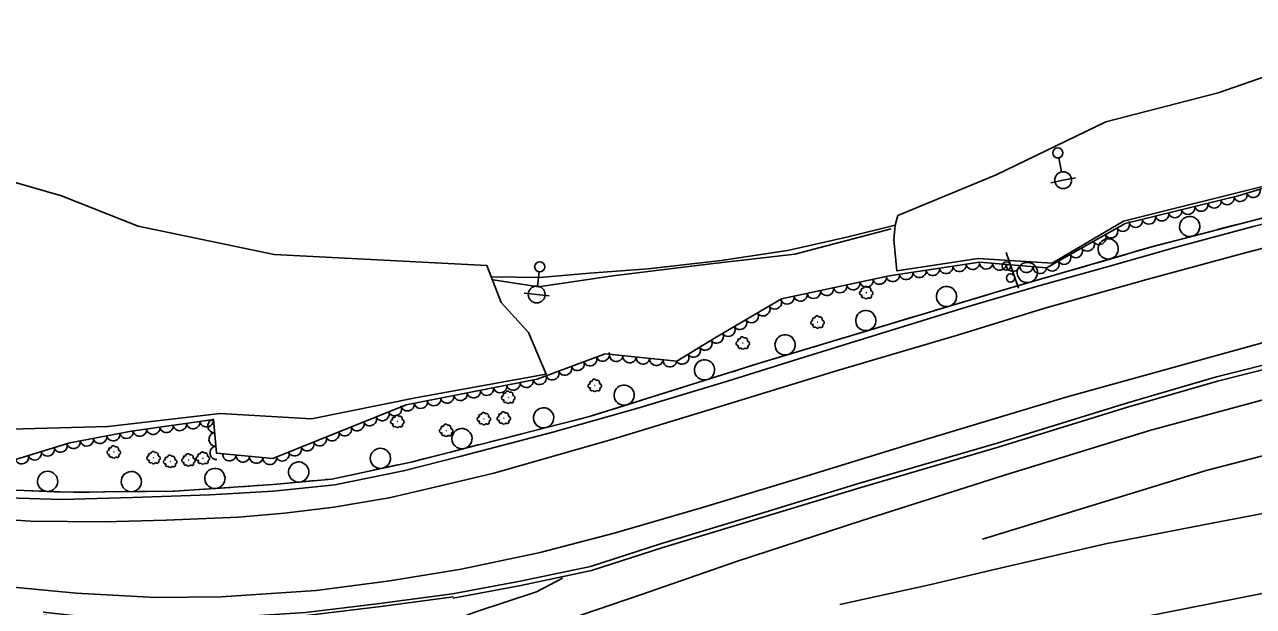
# Model space of a CAD drawing. Extents: x 1746719 to 1766531, y 631721 to 662391.
# Drawn here: x 1755932.2 to 1756296.8, y 647698.7 to 647871.4 of the extents above; entities that cross this region are included whole.
import ezdxf

# ---------------------------------------------------------------- set-up
doc = ezdxf.new("R2010")
doc.units = 0
for name, color, linetype in [('SURVEY - AERIAL SURVEY - Photo Control - Points - Elevations', 7, 'Continuous'), ('SURVEY - AERIAL SURVEY - Photo Control - Points - Locators', 7, 'Continuous'), ('SURVEY - AERIAL SURVEY - Photo Control - Points - Numbers', 7, 'Continuous'), ('SURVEY - AERIAL SURVEY - Photo Control with Text', 7, 'Continuous'), ('SURVEY - CENTERLINE - Existing Roads - Development', 7, 'Continuous'), ('SURVEY - CONTROL - Grid', 7, 'Continuous')]:
    doc.layers.add(name, color=color, linetype=linetype)

msp = doc.modelspace()

# ---------------------------------------------------------------- linework, layer by layer
at = {"layer": 'SURVEY - AERIAL SURVEY - Photo Control - Points - Elevations'}
for points in [[(1755954.72, 647648.3), (1755989.22, 647660.43), (1756026.6, 647672.3), (1756054.68, 647681.87), (1756083.92, 647691.55), (1756115.23, 647702.26), (1756143.43, 647711.99), (1756180.73, 647724.19), (1756222.98, 647737.63), (1756266.35, 647751), (1756305.16, 647761.46), (1756339.73, 647770.01), (1756374.54, 647777.65), (1756406.28, 647784.48), (1756443.57, 647792.2), (1756489.44, 647801.49), (1756526.98, 647809.31), (1756571.08, 647819.16), (1756597.91, 647824.93), (1756633.03, 647831.55), (1756667.53, 647838.51)], [(1756669.94, 647823.88), (1756628.92, 647815.29), (1756588.12, 647806.94), (1756550.01, 647799.05), (1756511.71, 647791.1), (1756477.6, 647784.02), (1756430.1, 647773.84), (1756390.31, 647765.71), (1756338.92, 647753.55), (1756282.84, 647739.02), (1756216.4, 647718.68)], [(1755923.9, 647731.01), (1755943.14, 647730.41), (1755964.34, 647731.01), (1755987.17, 647731.81), (1756005.95, 647732.9), (1756024.27, 647734.77), (1756044.67, 647738.9), (1756061.33, 647743.17), (1756088.93, 647750.41), (1756114.17, 647757.48), (1756140.77, 647765.5), (1756161.9, 647772.15), (1756185.25, 647779.39), (1756211.58, 647787.46), (1756233.16, 647793.79), (1756252.74, 647799.22), (1756274.29, 647805.38), (1756296.77, 647811.42), (1756319.71, 647817.23)], [(1756326.85, 647812.1), (1756293.29, 647803.31), (1756265.17, 647795.72), (1756234.9, 647787.2), (1756209.04, 647779.23), (1756173.43, 647768.72), (1756137.57, 647757.67), (1756105.73, 647748.06), (1756071.48, 647738.26), (1756055.59, 647734.44), (1756040.43, 647730.89), (1756024, 647728.17), (1756009.35, 647726.36), (1755995.64, 647725.2), (1755974.2, 647724.28), (1755955.85, 647723.79), (1755933.94, 647724.01), (1755909.21, 647725.62)], [(1756190.52, 647811.8), (1756176.58, 647808.4), (1756158.54, 647804.34), (1756138.85, 647801.31), (1756117.27, 647798.9), (1756099.82, 647797.56), (1756085.09, 647796.32), (1756070.99, 647796.51), (1756070.78, 647796.51)], [(1755924.62, 647704.8), (1755947.5, 647702.61), (1755971, 647701.32), (1755990.58, 647701.58), (1756018.73, 647703.4), (1756040.59, 647706.31), (1756061.71, 647709.71), (1756085.15, 647714.7), (1756107.16, 647720.4), (1756133.37, 647728.08), (1756164.1, 647737.38), (1756195.23, 647746.89), (1756241.56, 647760.9), (1756277.68, 647770.9), (1756299.81, 647777)], [(1756219.56, 647709.58), (1756252.91, 647717.21), (1756285.09, 647723.51), (1756322.45, 647730.58), (1756360.84, 647736.82), (1756400.5, 647742.69), (1756434.81, 647747.67), (1756465.37, 647751.38), (1756495.25, 647754.62), (1756527.24, 647757.61), (1756556.58, 647759.95), (1756588.15, 647761.96), (1756616.62, 647763.55), (1756648.6, 647764.76), (1756685.12, 647766.08)], [(1756688.12, 647743.29), (1756642.82, 647741.72), (1756590.89, 647738.99), (1756584.86, 647738.56), (1756557.53, 647736.67), (1756521.55, 647733.87), (1756481.84, 647729.89), (1756443.1, 647725.5), (1756408.28, 647720.79), (1756372.69, 647715.32), (1756344.69, 647710.9), (1756306.43, 647703.9), (1756263.32, 647695.43), (1756225.94, 647687.26), (1756191.55, 647678.91), (1756164.17, 647672.37), (1756126.84, 647663), (1756098.19, 647655.28), (1756048.63, 647640.13), (1755998.03, 647624.58), (1755940.35, 647607.09), (1755909.06, 647591.76), (1755887.54, 647581.07)], [(1756091.77, 647707.05), (1756084.15, 647702.97), (1756066.08, 647697.04), (1756030.39, 647683.71), (1755987.24, 647668.56), (1755948.58, 647654.5), (1755910.34, 647639.95), (1755882.03, 647629.6), (1755870.9, 647625.35), (1755862.91, 647622.49), (1755858.65, 647638.01), (1755848.97, 647656.36), (1755829.38, 647685.89), (1755804.13, 647717.01), (1755787.2, 647734.01), (1755782.62, 647738.66)], [(1756174.1, 647699.26), (1756200.71, 647705.12), (1756219.56, 647709.58)]]:
    msp.add_lwpolyline(points, dxfattribs=at)
at = {"layer": 'SURVEY - AERIAL SURVEY - Photo Control - Points - Locators'}
for points in [[(1756191.29, 647814.72), (1756220.51, 647826.78), (1756253.02, 647842.48), (1756286.41, 647851.07), (1756344.79, 647871.35)], [(1755916.35, 647828.24), (1755943.19, 647820.52), (1755965.87, 647811.56), (1756006.3, 647803.15), (1756069.41, 647799.82), (1756073.6, 647788.89), (1756081.74, 647779.97), (1756086.94, 647767.56), (1756048.7, 647760.66), (1756017.34, 647754.39), (1755990.19, 647755.95), (1755957.04, 647752.08), (1755920.7, 647751.04)], [(1756303.11, 647824.18), (1756258.25, 647812.97), (1756237.15, 647800.55), (1756215.18, 647801.97), (1756191.03, 647798.26), (1756190.17, 647807.47), (1756190.52, 647811.8), (1756191.29, 647814.72)]]:
    msp.add_lwpolyline(points, dxfattribs=at)
at = {"layer": 'SURVEY - AERIAL SURVEY - Photo Control - Points - Numbers'}
for points in [[(1756059.18, 647702.43), (1756079.23, 647706.17), (1756100.13, 647710.58), (1756120.91, 647717.29), (1756149.35, 647725.88), (1756179.66, 647735.12), (1756220.78, 647747.17), (1756259.16, 647759.04), (1756285.91, 647766.84), (1756307.5, 647772.27), (1756325.44, 647777.04), (1756342.84, 647781.04), (1756364.84, 647785.97), (1756395.33, 647792.26), (1756426.65, 647798.8), (1756451.99, 647804.26), (1756486.42, 647811.32), (1756522.8, 647819.26), (1756539.74, 647822.8), (1756539.91, 647822.85)], [(1756059.38, 647701.14), (1756079.46, 647704.89), (1756100.47, 647709.32), (1756121.3, 647716.05), (1756149.73, 647724.63), (1756180.02, 647733.88), (1756221.14, 647745.92), (1756259.52, 647757.79), (1756286.22, 647765.58), (1756307.79, 647771), (1756325.72, 647775.76), (1756343.09, 647779.76), (1756365.07, 647784.69), (1756395.53, 647790.97), (1756426.86, 647797.52), (1756452.2, 647802.97), (1756486.64, 647810.04), (1756523.03, 647817.98), (1756540.02, 647821.53), (1756540.24, 647821.59)], [(1756312.65, 647817.39), (1756266.31, 647805.31), (1756221.82, 647792.33), (1756182.88, 647780.7), (1756150.91, 647771.08), (1756099.81, 647755.02), (1756047.27, 647741.62), (1756023.4, 647736.48), (1756005.99, 647734.86), (1755976.66, 647732.84), (1755945.14, 647732.56), (1755921.57, 647733.5), (1755903.16, 647735.35), (1755886.15, 647737.64), (1755863.47, 647743.12), (1755836.55, 647750.17), (1755799.48, 647761.67), (1755767.19, 647771.59), (1755727.39, 647785.14), (1755687.49, 647799.63), (1755668.54, 647807.22)], [(1756290.74, 647811.68), (1756286.19, 647810.49)], [(1756295.29, 647812.86), (1756290.74, 647811.68)], [(1756271.1, 647806.55), (1756266.55, 647805.37)], [(1756283.1, 647809.68), (1756274.2, 647807.36)], [(1756258.97, 647803.16), (1756250.13, 647800.59)], [(1756266.55, 647805.37), (1756266.31, 647805.31), (1756262.04, 647804.06)], [(1756247.06, 647799.69), (1756242.55, 647798.38)], [(1756234.97, 647796.16), (1756226.13, 647793.59)], [(1756242.55, 647798.38), (1756238.04, 647797.06)], [(1756223.06, 647792.69), (1756221.82, 647792.33), (1756218.55, 647791.35)], [(1756210.99, 647789.09), (1756202.17, 647786.46)], [(1756218.55, 647791.35), (1756214.05, 647790.01)], [(1756199.1, 647785.55), (1756194.6, 647784.2)], [(1756187.03, 647781.94), (1756182.88, 647780.7), (1756178.22, 647779.3)], [(1756194.6, 647784.2), (1756190.1, 647782.85)], [(1756175.16, 647778.37), (1756170.65, 647777.02)], [(1756163.09, 647774.74), (1756154.28, 647772.09)], [(1756170.65, 647777.02), (1756166.15, 647775.67)], [(1756151.22, 647771.17), (1756150.91, 647771.08), (1756146.73, 647769.76)], [(1756139.19, 647767.4), (1756130.42, 647764.64)], [(1756146.73, 647769.76), (1756142.25, 647768.35)], [(1756127.36, 647763.68), (1756122.88, 647762.27)], [(1756115.34, 647759.9), (1756106.56, 647757.15)], [(1756122.88, 647762.27), (1756118.4, 647760.86)], [(1756103.51, 647756.19), (1756099.81, 647755.02), (1756099.02, 647754.82)], [(1756091.36, 647752.87), (1756082.45, 647750.59)], [(1756099.02, 647754.82), (1756094.46, 647753.66)], [(1756074.79, 647748.64), (1756070.24, 647747.48)], [(1756079.35, 647749.8), (1756074.79, 647748.64)], [(1756067.14, 647746.69), (1756058.22, 647744.41)], [(1756042.88, 647740.67), (1756033.88, 647738.73)], [(1756050.57, 647742.46), (1756047.27, 647741.62), (1756046, 647741.34)], [(1756055.12, 647743.62), (1756050.57, 647742.46)], [(1756026.16, 647737.07), (1756023.4, 647736.48), (1756021.53, 647736.31)], [(1756030.75, 647738.06), (1756026.16, 647737.07)], [(1755993.43, 647733.99), (1755984.25, 647733.36)], [(1756001.31, 647734.54), (1755996.62, 647734.21)], [(1756006, 647734.86), (1756005.99, 647734.86), (1756001.31, 647734.54)], [(1756018.34, 647736.01), (1756009.18, 647735.16)], [(1755943.47, 647732.62), (1755934.28, 647732.99)], [(1755951.37, 647732.61), (1755946.67, 647732.57)], [(1755956.07, 647732.66), (1755951.37, 647732.61)], [(1755968.47, 647732.77), (1755959.27, 647732.69)], [(1755976.37, 647732.84), (1755971.67, 647732.8)], [(1755981.05, 647733.14), (1755976.66, 647732.84), (1755976.37, 647732.84)], [(1755937.76, 647696.95), (1755952.7, 647695.32), (1755964.7, 647694.93), (1755988.2, 647695.1), (1756015.52, 647696.89), (1756036.85, 647699.43), (1756059.18, 647702.43)], [(1755937.88, 647696.09), (1755952.83, 647694.46), (1755964.87, 647694.06), (1755988.4, 647694.24), (1756015.76, 647696.03), (1756037.11, 647698.58), (1756059.45, 647701.57)]]:
    msp.add_lwpolyline(points, dxfattribs=at)
for centre, start, end in [((1756277.93, 647811.44), 37.8851, 37.8711), ((1756253.75, 647804.77), 39.5289, 39.5149), ((1756229.75, 647797.77), 39.5289, 39.5149), ((1756205.76, 647790.66), 39.8964, 39.8824), ((1756181.8, 647783.51), 40.0202, 40.0062), ((1756157.86, 647776.3), 40.0202, 40.0062), ((1756133.95, 647768.89), 40.7072, 40.6932), ((1756110.1, 647761.4), 40.7072, 40.6932), ((1756086.21, 647754.65), 37.5864, 37.5724), ((1756061.98, 647748.47), 37.5864, 37.5724), ((1756037.79, 647742.64), 35.4087, 35.3947), ((1756013.53, 647738.57), 28.5881, 28.5741), ((1755939.04, 647735.8), 20.9869, 20.9729), ((1755963.88, 647735.73), 23.7864, 23.7725), ((1755988.68, 647736.67), 27.2042, 27.1902)]:
    msp.add_arc(centre, 3, start, end, dxfattribs=at)
at = {"layer": 'SURVEY - AERIAL SURVEY - Photo Control with Text'}
for points in [[(1756318.41, 647828.45), (1756292.28, 647820.53), (1756258.82, 647812.28), (1756235.43, 647799.14), (1756215.58, 647800.85), (1756188.75, 647796.77), (1756156.78, 647789.93), (1756137.43, 647778.56), (1756125.72, 647771.45), (1756104.49, 647773.6), (1756084.3, 647766.13), (1756045.41, 647758.48), (1756019.57, 647748.13), (1756005.87, 647742.57), (1755989.14, 647744.12), (1755988.29, 647754.11), (1755963.92, 647750.71), (1755945.65, 647747.19), (1755925.68, 647741.11)], [(1756071.2, 647795.64), (1756084.71, 647793.51), (1756106.77, 647796.78), (1756134.9, 647800.21), (1756160.71, 647803.2), (1756189.36, 647810.7)]]:
    msp.add_lwpolyline(points, dxfattribs=at)
for centre in [(1756181.98, 647791.79), (1756167.55, 647783.03), (1756145.35, 647776.81), (1756101.44, 647764.23), (1756075.76, 647760.71), (1756042.87, 647753.54), (1756068.55, 647754.36), (1756074.44, 647754.55), (1756057.34, 647750.9), (1755958.71, 647744.49), (1755970.52, 647742.8), (1755975.44, 647741.71), (1755980.87, 647742.12), (1755985.13, 647742.65)]:
    msp.add_circle(centre, 0.022, dxfattribs=at)
for centre, radius, start, end in [((1756180.57, 647791.71), 0.629, 89.5484, 282.9681), ((1756180.86, 647792.66), 0.433, 49.5277, 228.2734), ((1756181.77, 647793.03), 0.631, 27.4116, 184.2005), ((1756182.62, 647792.67), 0.719, 336.4643, 113.9885), ((1756183.2, 647791.67), 0.714, 287.3601, 83.1986), ((1756181.03, 647790.74), 0.479, 132.1671, 309.4862), ((1756181.94, 647790.68), 0.679, 207.4541, 334.2998), ((1756182.97, 647790.71), 0.527, 217.613, 32.6133), ((1756167.34, 647784.27), 0.631, 27.4116, 184.2005), ((1756168.19, 647783.91), 0.719, 336.4643, 113.9885), ((1756166.14, 647782.95), 0.629, 89.5484, 282.9681), ((1756166.43, 647783.9), 0.433, 49.5277, 228.2734), ((1756166.6, 647781.98), 0.479, 132.1671, 309.4862), ((1756167.51, 647781.92), 0.679, 207.4541, 334.2998), ((1756168.54, 647781.95), 0.527, 217.613, 32.6133), ((1756168.77, 647782.91), 0.714, 287.3601, 83.1986), ((1756143.94, 647776.72), 0.629, 89.5484, 282.9681), ((1756144.23, 647777.68), 0.433, 49.5277, 228.2734), ((1756145.14, 647778.05), 0.631, 27.4116, 184.2005), ((1756145.99, 647777.69), 0.719, 336.4643, 113.9885), ((1756146.57, 647776.69), 0.714, 287.3601, 83.1986), ((1756144.4, 647775.75), 0.479, 132.1671, 309.4862), ((1756145.31, 647775.7), 0.679, 207.4541, 334.2998), ((1756146.34, 647775.72), 0.527, 217.613, 32.6133), ((1756075.55, 647761.95), 0.631, 27.4116, 184.2005), ((1756100.02, 647764.14), 0.629, 89.5484, 282.9681), ((1756100.32, 647765.09), 0.433, 49.5277, 228.2734), ((1756100.49, 647763.17), 0.479, 132.1671, 309.4862), ((1756101.23, 647765.47), 0.631, 27.4116, 184.2005), ((1756101.39, 647763.12), 0.679, 207.4541, 334.2998), ((1756102.08, 647765.11), 0.719, 336.4643, 113.9885), ((1756102.42, 647763.14), 0.527, 217.613, 32.6133), ((1756102.65, 647764.11), 0.714, 287.3601, 83.1986), ((1756074.35, 647760.62), 0.629, 89.5484, 282.9681), ((1756074.64, 647761.58), 0.433, 49.5277, 228.2734), ((1756074.81, 647759.65), 0.479, 132.1671, 309.4862), ((1756075.72, 647759.6), 0.679, 207.4541, 334.2998), ((1756076.4, 647761.59), 0.719, 336.4643, 113.9885), ((1756076.75, 647759.62), 0.527, 217.613, 32.6133), ((1756076.98, 647760.59), 0.714, 287.3601, 83.1986), ((1756042.66, 647754.78), 0.631, 27.4116, 184.2005), ((1756067.43, 647755.23), 0.433, 49.5277, 228.2734), ((1756068.34, 647755.6), 0.631, 27.4116, 184.2005), ((1756069.19, 647755.24), 0.719, 336.4643, 113.9885), ((1756073.32, 647755.42), 0.433, 49.5277, 228.2734), ((1756074.23, 647755.79), 0.631, 27.4116, 184.2005), ((1756075.08, 647755.43), 0.719, 336.4643, 113.9885), ((1756041.45, 647753.46), 0.629, 89.5484, 282.9681), ((1756041.75, 647754.41), 0.433, 49.5277, 228.2734), ((1756041.92, 647752.49), 0.479, 132.1671, 309.4862), ((1756042.82, 647752.43), 0.679, 207.4541, 334.2998), ((1756043.51, 647754.42), 0.719, 336.4643, 113.9885), ((1756043.85, 647752.46), 0.527, 217.613, 32.6133), ((1756044.08, 647753.42), 0.714, 287.3601, 83.1986), ((1756056.22, 647751.77), 0.433, 49.5277, 228.2734), ((1756057.13, 647752.15), 0.631, 27.4116, 184.2005), ((1756057.98, 647751.78), 0.719, 336.4643, 113.9885), ((1756067.13, 647754.28), 0.629, 89.5484, 282.9681), ((1756067.6, 647753.31), 0.479, 132.1671, 309.4862), ((1756068.5, 647753.25), 0.679, 207.4541, 334.2998), ((1756069.53, 647753.28), 0.527, 217.613, 32.6133), ((1756069.76, 647754.24), 0.714, 287.3601, 83.1986), ((1756073.02, 647754.46), 0.629, 89.5484, 282.9681), ((1756073.49, 647753.5), 0.479, 132.1671, 309.4862), ((1756074.39, 647753.44), 0.679, 207.4541, 334.2998), ((1756075.42, 647753.47), 0.527, 217.613, 32.6133), ((1756075.65, 647754.43), 0.714, 287.3601, 83.1986), ((1756055.92, 647750.82), 0.629, 89.5484, 282.9681), ((1756056.39, 647749.85), 0.479, 132.1671, 309.4862), ((1756057.29, 647749.79), 0.679, 207.4541, 334.2998), ((1756058.32, 647749.82), 0.527, 217.613, 32.6133), ((1756058.55, 647750.79), 0.714, 287.3601, 83.1986), ((1755957.29, 647744.4), 0.629, 89.5484, 282.9681), ((1755957.59, 647745.35), 0.433, 49.5277, 228.2734), ((1755958.5, 647745.73), 0.631, 27.4116, 184.2005), ((1755959.35, 647745.37), 0.719, 336.4643, 113.9885), ((1755959.92, 647744.37), 0.714, 287.3601, 83.1986), ((1755970.31, 647744.04), 0.631, 27.4116, 184.2005), ((1755971.16, 647743.68), 0.719, 336.4643, 113.9885), ((1755984.92, 647743.9), 0.631, 27.4116, 184.2005), ((1755985.77, 647743.53), 0.719, 336.4643, 113.9885), ((1755957.76, 647743.43), 0.479, 132.1671, 309.4862), ((1755958.66, 647743.38), 0.679, 207.4541, 334.2998), ((1755959.69, 647743.4), 0.527, 217.613, 32.6133), ((1755969.1, 647742.72), 0.629, 89.5484, 282.9681), ((1755969.4, 647743.67), 0.433, 49.5277, 228.2734), ((1755969.57, 647741.75), 0.479, 132.1671, 309.4862), ((1755970.47, 647741.69), 0.679, 207.4541, 334.2998), ((1755971.5, 647741.72), 0.527, 217.613, 32.6133), ((1755971.73, 647742.68), 0.714, 287.3601, 83.1986), ((1755974.03, 647741.62), 0.629, 89.5484, 282.9681), ((1755974.32, 647742.57), 0.433, 49.5277, 228.2734), ((1755974.49, 647740.65), 0.479, 132.1671, 309.4862), ((1755975.23, 647742.95), 0.631, 27.4116, 184.2005), ((1755976.08, 647742.58), 0.719, 336.4643, 113.9885), ((1755976.42, 647740.62), 0.527, 217.613, 32.6133), ((1755976.65, 647741.59), 0.714, 287.3601, 83.1986), ((1755979.45, 647742.03), 0.629, 89.5484, 282.9681), ((1755979.75, 647742.98), 0.433, 49.5277, 228.2734), ((1755979.92, 647741.06), 0.479, 132.1671, 309.4862), ((1755980.66, 647743.36), 0.631, 27.4116, 184.2005), ((1755980.82, 647741.01), 0.679, 207.4541, 334.2998), ((1755981.51, 647743), 0.719, 336.4643, 113.9885), ((1755981.85, 647741.03), 0.527, 217.613, 32.6133), ((1755982.08, 647742), 0.714, 287.3601, 83.1986), ((1755983.72, 647742.57), 0.629, 89.5484, 282.9681), ((1755984.01, 647743.52), 0.433, 49.5277, 228.2734), ((1755984.18, 647741.6), 0.479, 132.1671, 309.4862), ((1755985.09, 647741.54), 0.679, 207.4541, 334.2998), ((1755986.12, 647741.57), 0.527, 217.613, 32.6133), ((1755986.35, 647742.54), 0.714, 287.3601, 83.1986), ((1755975.4, 647740.59), 0.679, 207.4541, 334.2998)]:
    msp.add_arc(centre, radius, start, end, dxfattribs=at)
for centre, major_axis in [((1756293, 647820.74), (-1.91, -0.58)), ((1756296.82, 647821.9), (-1.91, -0.58)), ((1756277.47, 647816.88), (-1.94, -0.48)), ((1756281.36, 647817.83), (-1.94, -0.48)), ((1756285.24, 647818.79), (-1.94, -0.48)), ((1756289.12, 647819.75), (-1.94, -0.48)), ((1756265.82, 647814), (-1.94, -0.48)), ((1756269.7, 647814.96), (-1.94, -0.48)), ((1756273.59, 647815.92), (-1.94, -0.48)), ((1756254.64, 647809.93), (-1.74, -0.98)), ((1756258.13, 647811.89), (-1.74, -0.98)), ((1756261.94, 647813.04), (-1.94, -0.48)), ((1756247.67, 647806.01), (-1.74, -0.98)), ((1756251.16, 647807.97), (-1.74, -0.98)), ((1756240.7, 647802.09), (-1.74, -0.98)), ((1756244.18, 647804.05), (-1.74, -0.98)), ((1756201.7, 647798.74), (-1.98, -0.3)), ((1756205.66, 647799.34), (-1.98, -0.3)), ((1756209.61, 647799.94), (-1.98, -0.3)), ((1756213.57, 647800.55), (-1.98, -0.3)), ((1756217.54, 647800.68), (-1.99, 0.17)), ((1756221.52, 647800.34), (-1.99, 0.17)), ((1756225.51, 647799.99), (-1.99, 0.17)), ((1756229.49, 647799.65), (-1.99, 0.17)), ((1756233.48, 647799.31), (-1.99, 0.17)), ((1756237.21, 647800.13), (-1.74, -0.98)), ((1756182, 647795.33), (-1.96, -0.42)), ((1756185.92, 647796.16), (-1.96, -0.42)), ((1756189.84, 647796.94), (-1.98, -0.3)), ((1756193.79, 647797.54), (-1.98, -0.3)), ((1756197.75, 647798.14), (-1.98, -0.3)), ((1756166.36, 647791.98), (-1.96, -0.42)), ((1756170.27, 647792.82), (-1.96, -0.42)), ((1756174.18, 647793.65), (-1.96, -0.42)), ((1756178.09, 647794.49), (-1.96, -0.42)), ((1756154.88, 647788.81), (-1.72, -1.01)), ((1756158.54, 647790.31), (-1.96, -0.42)), ((1756162.45, 647791.14), (-1.96, -0.42)), ((1756147.98, 647784.76), (-1.72, -1.01)), ((1756151.43, 647786.79), (-1.72, -1.01)), ((1756141.08, 647780.71), (-1.72, -1.01)), ((1756144.53, 647782.74), (-1.72, -1.01)), ((1756134.21, 647776.61), (-1.71, -1.04)), ((1756137.63, 647778.68), (-1.72, -1.01)), ((1756103.81, 647773.35), (-1.88, -0.69)), ((1756107.75, 647773.27), (-1.99, 0.2)), ((1756127.38, 647772.45), (-1.71, -1.04)), ((1756130.8, 647774.53), (-1.71, -1.04)), ((1756092.56, 647769.19), (-1.88, -0.69)), ((1756096.31, 647770.58), (-1.88, -0.69)), ((1756100.06, 647771.96), (-1.88, -0.69)), ((1756111.73, 647772.86), (-1.99, 0.2)), ((1756115.71, 647772.46), (-1.99, 0.2)), ((1756119.69, 647772.06), (-1.99, 0.2)), ((1756123.67, 647771.65), (-1.99, 0.2)), ((1756085.06, 647766.41), (-1.88, -0.69)), ((1756088.81, 647767.8), (-1.88, -0.69)), ((1756065.47, 647762.43), (-1.96, -0.39)), ((1756069.39, 647763.2), (-1.96, -0.39)), ((1756073.32, 647763.97), (-1.96, -0.39)), ((1756077.24, 647764.74), (-1.96, -0.39)), ((1756081.17, 647765.52), (-1.96, -0.39)), ((1756045.85, 647758.56), (-1.96, -0.39)), ((1756049.77, 647759.33), (-1.96, -0.39)), ((1756053.69, 647760.11), (-1.96, -0.39)), ((1756057.62, 647760.88), (-1.96, -0.39)), ((1756061.54, 647761.65), (-1.96, -0.39)), ((1756038.4, 647755.67), (-1.86, -0.74)), ((1756042.11, 647757.15), (-1.86, -0.74)), ((1755970.36, 647751.61), (-1.98, -0.28)), ((1755974.32, 647752.16), (-1.98, -0.28)), ((1755978.28, 647752.71), (-1.98, -0.28)), ((1755982.24, 647753.27), (-1.98, -0.28)), ((1755986.21, 647753.82), (-1.98, -0.28)), ((1755988.45, 647752.22), (-0.17, 1.99)), ((1756027.26, 647751.2), (-1.86, -0.74)), ((1756030.97, 647752.69), (-1.86, -0.74)), ((1756034.68, 647754.18), (-1.86, -0.74)), ((1755950.66, 647748.16), (-1.96, -0.38)), ((1755954.59, 647748.92), (-1.96, -0.38)), ((1755958.52, 647749.67), (-1.96, -0.38)), ((1755962.45, 647750.43), (-1.96, -0.38)), ((1755966.4, 647751.06), (-1.98, -0.28)), ((1755988.79, 647748.23), (-0.17, 1.99)), ((1756019.83, 647748.23), (-1.86, -0.74)), ((1756023.54, 647749.72), (-1.86, -0.74)), ((1755935.23, 647744.02), (-1.91, -0.58)), ((1755939.06, 647745.18), (-1.91, -0.58)), ((1755942.88, 647746.35), (-1.91, -0.58)), ((1755946.74, 647747.4), (-1.96, -0.38)), ((1755989.12, 647744.25), (-0.17, 1.99)), ((1756008.71, 647743.72), (-1.85, -0.75)), ((1756012.41, 647745.22), (-1.85, -0.75)), ((1756016.12, 647746.73), (-1.85, -0.75)), ((1755931.4, 647742.85), (-1.91, -0.58)), ((1755992.99, 647743.76), (-1.99, 0.18)), ((1755996.97, 647743.39), (-1.99, 0.18)), ((1756000.95, 647743.02), (-1.99, 0.18)), ((1756004.94, 647742.66), (-1.99, 0.18))]:
    msp.add_ellipse(centre, major_axis=major_axis, ratio=0.940188, start_param=0, end_param=3.141593, dxfattribs=at)
at = {"layer": 'SURVEY - CENTERLINE - Existing Roads - Development'}
for p, q in [((1756239.07, 647831.78), (1756239.91, 647827.61)), ((1756240.4, 647825.16), (1756236.72, 647824.43)), ((1756240.4, 647825.16), (1756244.07, 647825.9)), ((1756084.89, 647797.98), (1756084.43, 647793.76)), ((1756084.16, 647791.27), (1756080.43, 647791.68)), ((1756084.16, 647791.27), (1756087.89, 647790.87))]:
    msp.add_line(p, q, dxfattribs=at)
for centre, radius in [((1756238.78, 647833.25), 1.5), ((1756240.4, 647825.16), 2.5), ((1756085.05, 647799.48), 1.5), ((1756084.16, 647791.27), 2.5)]:
    msp.add_circle(centre, radius, dxfattribs=at)
at = {"layer": 'SURVEY - CONTROL - Grid'}
msp.add_line((1756223.44, 647803.7), (1756227.15, 647793.13), dxfattribs=at)
for centre in [(1756223.55, 647799.68), (1756224.79, 647796.15)]:
    msp.add_circle(centre, 1.25, dxfattribs=at)

doc.saveas('drawing.dxf')
